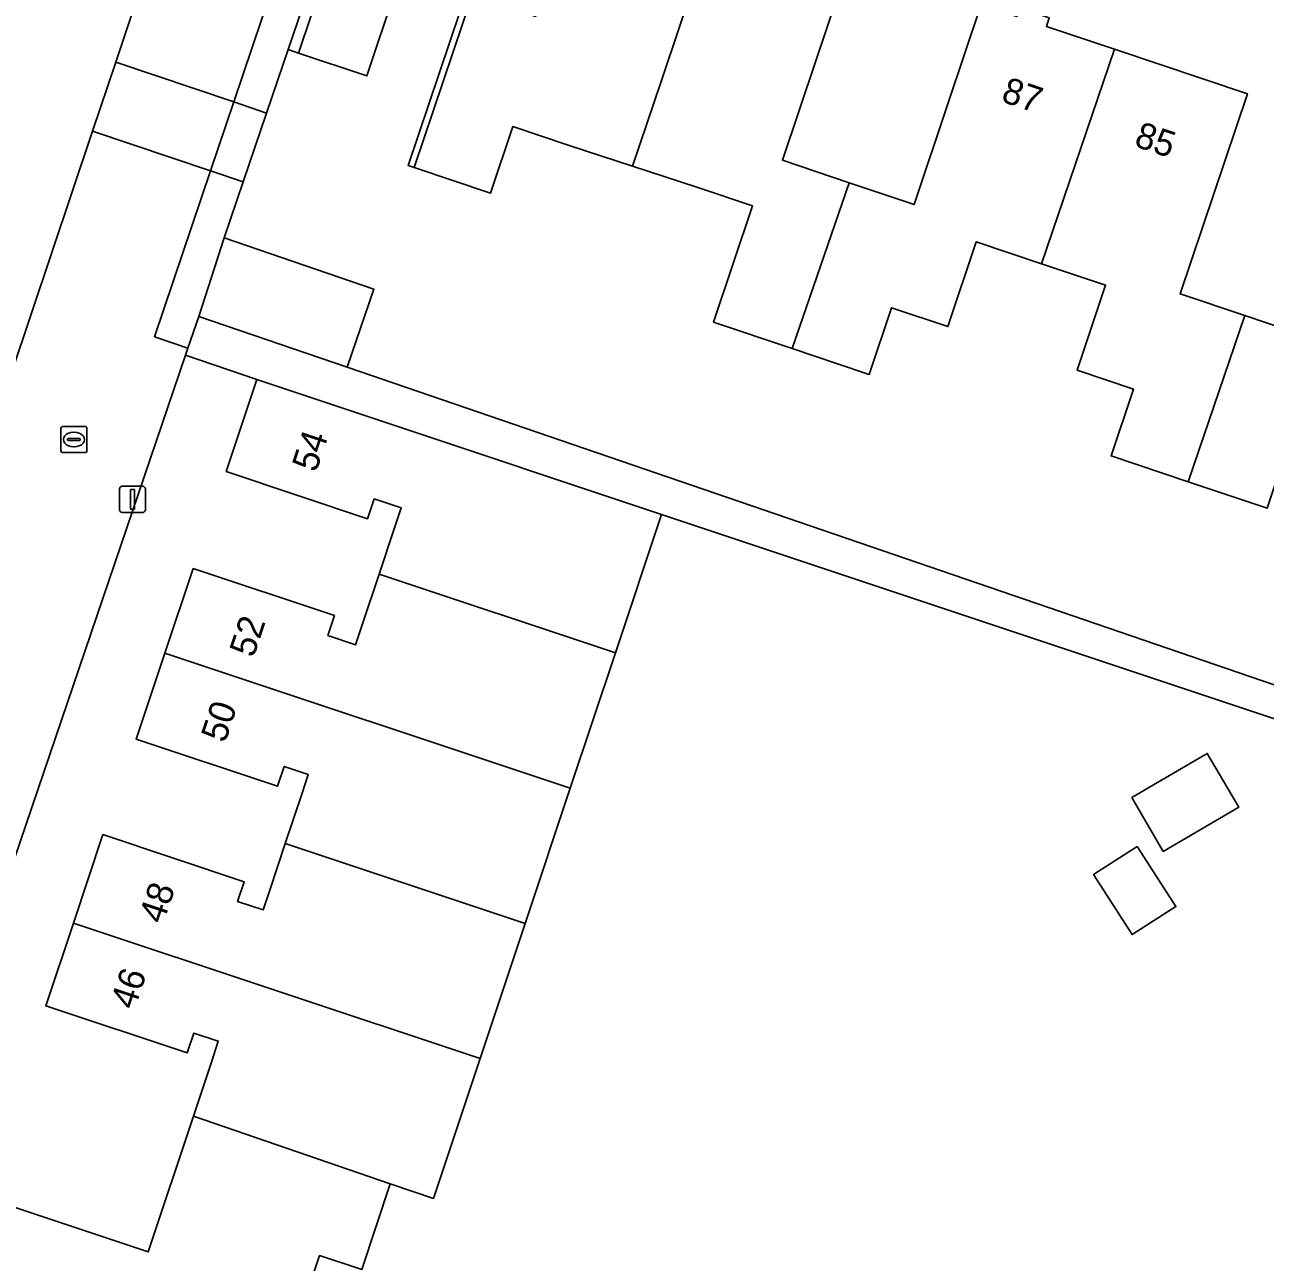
# Model space of a CAD drawing. Extents: x 157767 to 159172, y 387839 to 389425.
# Drawn here: x 158201.03 to 158248.51, y 388301.19 to 388348.56 of the extents above; entities that cross this region are included whole.
import ezdxf

# ---------------------------------------------------------------- set-up
doc = ezdxf.new("R2010")
doc.units = 0
for name, color, linetype in [('IMGEO_Erf', 7, 'Continuous'), ('IMGEO_Kolk', 7, 'Continuous'), ('IMGEO_Lichtmast', 7, 'Continuous'), ('IMGEO_Muur', 7, 'Continuous'), ('IMGEO_Pand', 7, 'Continuous'), ('IMGEO_Pand_nummerreeks', 7, 'Continuous'), ('IMGEO_Rijbaan_lokaal_open', 7, 'Continuous'), ('IMGEO_Voetpad_open', 7, 'Continuous')]:
    doc.layers.add(name, color=color, linetype=linetype)

msp = doc.modelspace()

# ---------------------------------------------------------------- linework, layer by layer
at = {"layer": 'IMGEO_Erf'}
for points in [[(158143.742, 388378.793), (158169.317, 388336.817), (158170.612, 388337.516), (158182.172, 388318.47), (158188.347, 388316.482), (158195.026, 388318.901), (158203.621, 388344.484), (158204.506, 388347.12), (158205.279, 388349.421)], [(158215.209, 388349.862), (158214.113, 388346.599), (158211.509, 388347.473), (158215.359, 388358.94)], [(158233.239, 388352.943), (158231.317, 388347.218), (158230.025, 388343.369), (158232.581, 388342.511), (158235.066, 388341.676), (158236.359, 388345.525), (158237.638, 388349.335)], [(158248.576, 388330.05), (158245.552, 388331.065), (158242.604, 388332.055), (158243.463, 388334.612), (158241.307, 388335.336), (158242.397, 388338.584), (158239.945, 388339.407), (158237.448, 388340.245), (158236.36, 388337.004), (158234.207, 388337.726), (158233.349, 388335.17), (158232.131, 388335.579), (158230.394, 388336.162), (158227.391, 388337.171), (158228.886, 388341.623), (158226.755, 388342.338), (158224.293, 388343.146), (158221.866, 388343.942), (158219.712, 388344.665), (158218.854, 388342.112), (158215.924, 388343.095), (158215.704, 388343.169), (158217.674, 388349.034)], [(158240.242, 388348.822), (158240.132, 388348.497), (158242.743, 388347.62), (158247.823, 388345.915), (158245.251, 388338.255), (158247.727, 388337.423), (158250.21, 388336.589)], [(158199.379, 388303.704), (158205.746, 388301.581), (158207.479, 388306.778), (158208.181, 388308.883), (158208.434, 388309.642), (158207.491, 388309.957), (158207.238, 388309.197), (158201.83, 388311), (158202.887, 388314.17), (158204.016, 388317.557), (158209.424, 388315.754), (158209.171, 388314.996), (158210.147, 388314.67), (158210.4, 388315.428), (158210.997, 388317.218), (158211.624, 388319.098), (158211.877, 388319.857), (158210.956, 388320.165), (158210.702, 388319.405), (158205.294, 388321.209), (158206.392, 388324.502), (158207.472, 388327.742), (158212.88, 388325.939), (158212.627, 388325.182), (158213.689, 388324.827), (158213.942, 388325.585), (158214.587, 388327.522), (158215.181, 388329.304), (158215.434, 388330.062), (158214.4, 388330.408), (158214.146, 388329.649), (158208.738, 388331.452), (158209.913, 388334.976), (158207.176, 388335.906), (158193.823, 388296.623)], [(158265.201, 388316.542), (158225.4, 388329.813), (158223.632, 388324.509), (158221.906, 388319.334), (158220.181, 388314.159), (158218.455, 388308.985), (158216.67, 388303.63), (158215.015, 388304.181), (158213.923, 388300.905), (158212.312, 388301.442), (158211.328, 388298.493)]]:
    msp.add_lwpolyline(points, dxfattribs=at)
for points in [[(158312.755, 388341.098), (158312.502, 388341.518), (158306.661, 388351.075), (158298.895, 388363.783), (158266.215, 388343.931), (158215.655, 388360.952), (158211.11, 388347.607), (158210.283, 388345.18), (158209.386, 388342.547), (158208.654, 388340.397), (158214.388, 388338.441), (158213.37, 388335.454), (158271.151, 388315.645)], [(158243.399, 388318.975), (158246.288, 388320.666), (158247.495, 388318.602), (158244.606, 388316.912)], [(158243.611, 388317.101), (158245.088, 388314.802), (158243.412, 388313.726), (158241.935, 388316.024)]]:
    msp.add_lwpolyline(points, close=True, dxfattribs=at)
at = {"layer": 'IMGEO_Kolk'}
for p, q in [((158202.405, 388332.254), (158202.405, 388333.106)), ((158202.48, 388333.18), (158203.332, 388333.18)), ((158202.893, 388332.96), (158202.918, 388332.96)), ((158203.406, 388333.106), (158203.406, 388332.254)), ((158202.664, 388332.674), (158202.664, 388332.686)), ((158203.102, 388332.637), (158202.704, 388332.637)), ((158202.707, 388332.723), (158203.105, 388332.723)), ((158202.916, 388332.4), (158202.891, 388332.4)), ((158203.148, 388332.686), (158203.148, 388332.674)), ((158203.332, 388332.18), (158202.48, 388332.18))]:
    msp.add_line(p, q, dxfattribs=at)
for points in [[(158202.405, 388332.254), (158202.405, 388333.106)], [(158202.48, 388333.18), (158203.332, 388333.18)], [(158203.406, 388333.106), (158203.406, 388332.254)], [(158203.332, 388332.18), (158202.48, 388332.18)]]:
    msp.add_lwpolyline(points, dxfattribs=at)
for centre, radius, start, end in [((158202.482, 388333.104), 0.0765, 91.552, 178.448), ((158202.482, 388333.104), 0.0765, 91.552, 178.448), ((158203.33, 388333.104), 0.0765, 1.552, 88.448), ((158203.33, 388333.104), 0.0765, 1.552, 88.448), ((158202.704, 388332.683), 0.0403, 85.8775, 175.7526), ((158202.701, 388332.673), 0.0366, 178.938, 274.7102), ((158203.105, 388332.68), 0.043, 264.8664, 352.4533), ((158203.109, 388332.685), 0.0386, 1.7309, 96.639), ((158202.482, 388332.256), 0.0765, 181.552, 268.448), ((158202.482, 388332.256), 0.0765, 181.552, 268.448), ((158203.33, 388332.256), 0.0765, 271.552, 358.448), ((158203.33, 388332.256), 0.0765, 271.552, 358.448)]:
    msp.add_arc(centre, radius, start, end, dxfattribs=at)
for centre, major_axis, ratio, start_param, end_param in [((158202.892, 388332.68), (-0.387, 0.002), 0.722429, 4.712389, 7.853982), ((158202.917, 388332.68), (-0.39, 0.002), 0.717154, 1.570796, 4.712389)]:
    msp.add_ellipse(centre, major_axis=major_axis, ratio=ratio, start_param=start_param, end_param=end_param, dxfattribs=at)
at = {"layer": 'IMGEO_Lichtmast'}
for p, q in [((158204.651, 388329.99), (158204.651, 388330.79)), ((158204.651, 388330.79), (158204.651, 388329.99)), ((158204.751, 388330.89), (158205.541, 388330.89)), ((158205.541, 388330.89), (158204.751, 388330.89)), ((158205.641, 388330.79), (158205.641, 388329.99)), ((158205.641, 388329.99), (158205.641, 388330.79)), ((158205.541, 388329.89), (158204.751, 388329.89)), ((158204.751, 388329.89), (158205.541, 388329.89))]:
    msp.add_line(p, q, dxfattribs=at)
msp.add_lwpolyline([(158205.071, 388330.765), (158205.221, 388330.765), (158205.221, 388330.015), (158205.071, 388330.015), (158205.071, 388330.765)], dxfattribs=at)
for centre, start, end in [((158204.751, 388330.79), 90, 180), ((158204.751, 388330.79), 90, 180), ((158205.541, 388330.79), 0, 90), ((158205.541, 388330.79), 360, 90), ((158204.751, 388329.99), 180, 270), ((158204.751, 388329.99), 180, 270), ((158205.541, 388329.99), 270, 0), ((158205.541, 388329.99), 270, 0)]:
    msp.add_arc(centre, 0.1, start, end, dxfattribs=at)
at = {"layer": 'IMGEO_Muur'}
for points in [[(158210.283, 388345.18), (158211.11, 388347.607)], [(158211.11, 388347.607), (158211.509, 388347.473)], [(158209.386, 388342.547), (158210.283, 388345.18)], [(158208.654, 388340.397), (158209.386, 388342.547)]]:
    msp.add_lwpolyline(points, dxfattribs=at)
at = {"layer": 'IMGEO_Pand'}
for points in [[(158218.15, 388349.69), (158220.658, 388357.16), (158215.359, 388358.94), (158211.509, 388347.473), (158214.113, 388346.599), (158215.209, 388349.862), (158217.674, 388349.034), (158215.704, 388343.169), (158215.924, 388343.095)], [(158228.16, 388354.65), (158225.576, 388355.518), (158225.685, 388355.841), (158224.556, 388356.219), (158224.447, 388355.896), (158223.081, 388356.354), (158220.57, 388348.878), (158218.15, 388349.69), (158215.924, 388343.095), (158218.854, 388342.112), (158219.712, 388344.665), (158221.866, 388343.942), (158224.293, 388343.146), (158225.396, 388346.427)], [(158231.317, 388347.218), (158233.239, 388352.943), (158228.16, 388354.65), (158225.396, 388346.427), (158224.293, 388343.146), (158226.755, 388342.338), (158228.886, 388341.623), (158227.391, 388337.171), (158230.394, 388336.162), (158232.581, 388342.511), (158230.025, 388343.369)], [(158239.945, 388339.407), (158242.743, 388347.62), (158240.132, 388348.497), (158240.242, 388348.822), (158239.113, 388349.2), (158239.004, 388348.877), (158237.638, 388349.335), (158236.359, 388345.525), (158235.066, 388341.676), (158232.581, 388342.511), (158230.394, 388336.162), (158232.131, 388335.579), (158233.349, 388335.17), (158234.207, 388337.726), (158236.36, 388337.004), (158237.448, 388340.245)], [(158239.945, 388339.407), (158242.397, 388338.584), (158241.307, 388335.336), (158243.463, 388334.612), (158242.604, 388332.055), (158245.552, 388331.065), (158247.727, 388337.423), (158245.251, 388338.255), (158247.823, 388345.915), (158242.743, 388347.62)], [(158255.147, 388334.341), (158257.887, 388342.532), (158255.275, 388343.409), (158255.385, 388343.734), (158254.256, 388344.112), (158254.147, 388343.789), (158252.781, 388344.247), (158250.21, 388336.589), (158247.727, 388337.423), (158245.552, 388331.065), (158248.576, 388330.05), (158249.432, 388332.599), (158251.486, 388331.91), (158252.59, 388335.199)], [(158207.683, 388337.393), (158213.37, 388335.454), (158214.388, 388338.441), (158208.654, 388340.397)], [(158214.587, 388327.522), (158223.632, 388324.509), (158225.4, 388329.813), (158214.657, 388333.395), (158209.913, 388334.976), (158208.738, 388331.452), (158214.146, 388329.649), (158214.4, 388330.408), (158215.434, 388330.062), (158215.181, 388329.304)], [(158214.587, 388327.522), (158213.942, 388325.585), (158213.689, 388324.827), (158212.627, 388325.182), (158212.88, 388325.939), (158207.472, 388327.742), (158206.392, 388324.502), (158221.906, 388319.334), (158223.632, 388324.509)], [(158221.906, 388319.334), (158206.392, 388324.502), (158205.294, 388321.209), (158210.702, 388319.405), (158210.956, 388320.165), (158211.877, 388319.857), (158211.624, 388319.098), (158210.997, 388317.218), (158220.181, 388314.159)], [(158243.399, 388318.975), (158244.606, 388316.912), (158247.495, 388318.602), (158246.288, 388320.666)], [(158218.455, 388308.985), (158220.181, 388314.159), (158210.997, 388317.218), (158210.4, 388315.428), (158210.147, 388314.67), (158209.171, 388314.996), (158209.424, 388315.754), (158204.016, 388317.557), (158202.887, 388314.17)], [(158243.611, 388317.101), (158241.935, 388316.024), (158243.412, 388313.726), (158245.088, 388314.802)], [(158215.015, 388304.181), (158216.67, 388303.63), (158218.455, 388308.985), (158202.887, 388314.17), (158201.83, 388311), (158207.238, 388309.197), (158207.491, 388309.957), (158208.434, 388309.642), (158208.181, 388308.883), (158207.479, 388306.778)], [(158215.015, 388304.181), (158207.479, 388306.778), (158205.746, 388301.581), (158199.379, 388303.704), (158197.134, 388296.971), (158211.388, 388298.394), (158211.328, 388298.493), (158212.312, 388301.442), (158213.923, 388300.905)]]:
    msp.add_lwpolyline(points, close=True, dxfattribs=at)
at = {"layer": 'IMGEO_Rijbaan_lokaal_open'}
for points in [[(158214.349, 388361.391), (158214.388, 388361.506), (158209.923, 388363.019), (158209.014, 388360.358), (158208.755, 388359.599), (158205.526, 388350.143), (158205.279, 388349.421), (158204.506, 388347.12), (158209.023, 388345.603)], [(158208.134, 388342.968), (158209.023, 388345.603), (158204.506, 388347.12), (158203.621, 388344.484)]]:
    msp.add_lwpolyline(points, close=True, dxfattribs=at)
for points in [[(158207.176, 388335.906), (158207.267, 388336.175), (158205.991, 388336.615), (158208.134, 388342.968), (158203.621, 388344.484), (158195.026, 388318.901), (158191.9, 388309.316)], [(158191.87, 388309.106), (158188.099, 388297.872), (158188.047, 388297.718), (158187.857, 388297.171), (158189.778, 388294.013), (158193.889, 388296.514), (158193.823, 388296.623), (158207.176, 388335.906)]]:
    msp.add_lwpolyline(points, dxfattribs=at)
at = {"layer": 'IMGEO_Voetpad_open'}
for points in [[(158211.11, 388347.607), (158215.655, 388360.952), (158214.349, 388361.391), (158209.023, 388345.603), (158210.283, 388345.18)], [(158210.283, 388345.18), (158209.023, 388345.603), (158208.134, 388342.968), (158209.386, 388342.547)], [(158209.386, 388342.547), (158208.134, 388342.968), (158205.991, 388336.615), (158207.267, 388336.175), (158207.683, 388337.393), (158208.654, 388340.397)], [(158303.828, 388333.893), (158306.336, 388335.376), (158308.898, 388336.891), (158313.595, 388339.7), (158312.755, 388341.098), (158271.151, 388315.645), (158213.37, 388335.454), (158207.683, 388337.393), (158207.267, 388336.175), (158207.176, 388335.906), (158209.913, 388334.976), (158214.657, 388333.395), (158225.4, 388329.813), (158265.201, 388316.542), (158266.759, 388313.521), (158265.99, 388312.875), (158267.794, 388310.163), (158273.681, 388300.468), (158276.276, 388296.194), (158279.263, 388291.284), (158280.333, 388291.935), (158269.136, 388310.335), (158268.025, 388312.166)]]:
    msp.add_lwpolyline(points, close=True, dxfattribs=at)

# ---------------------------------------------------------------- texts
at = {"layer": 'IMGEO_Pand_nummerreeks'}
for s, rotation, p in [('87', 341.4386, (158238.356, 388345.634)), ('85', 341.4386, (158243.449, 388343.924)), ('54', 71.5602, (158212.176, 388331.393)), ('52', 71.5651, (158209.781, 388324.298)), ('50', 71.5598, (158208.694, 388321.037)), ('48', 71.5624, (158206.321, 388314.1)), ('46', 71.5624, (158205.227, 388310.818))]:
    msp.add_text(s, height=1, rotation=rotation, dxfattribs=at).set_placement(p)

doc.saveas('drawing.dxf')
